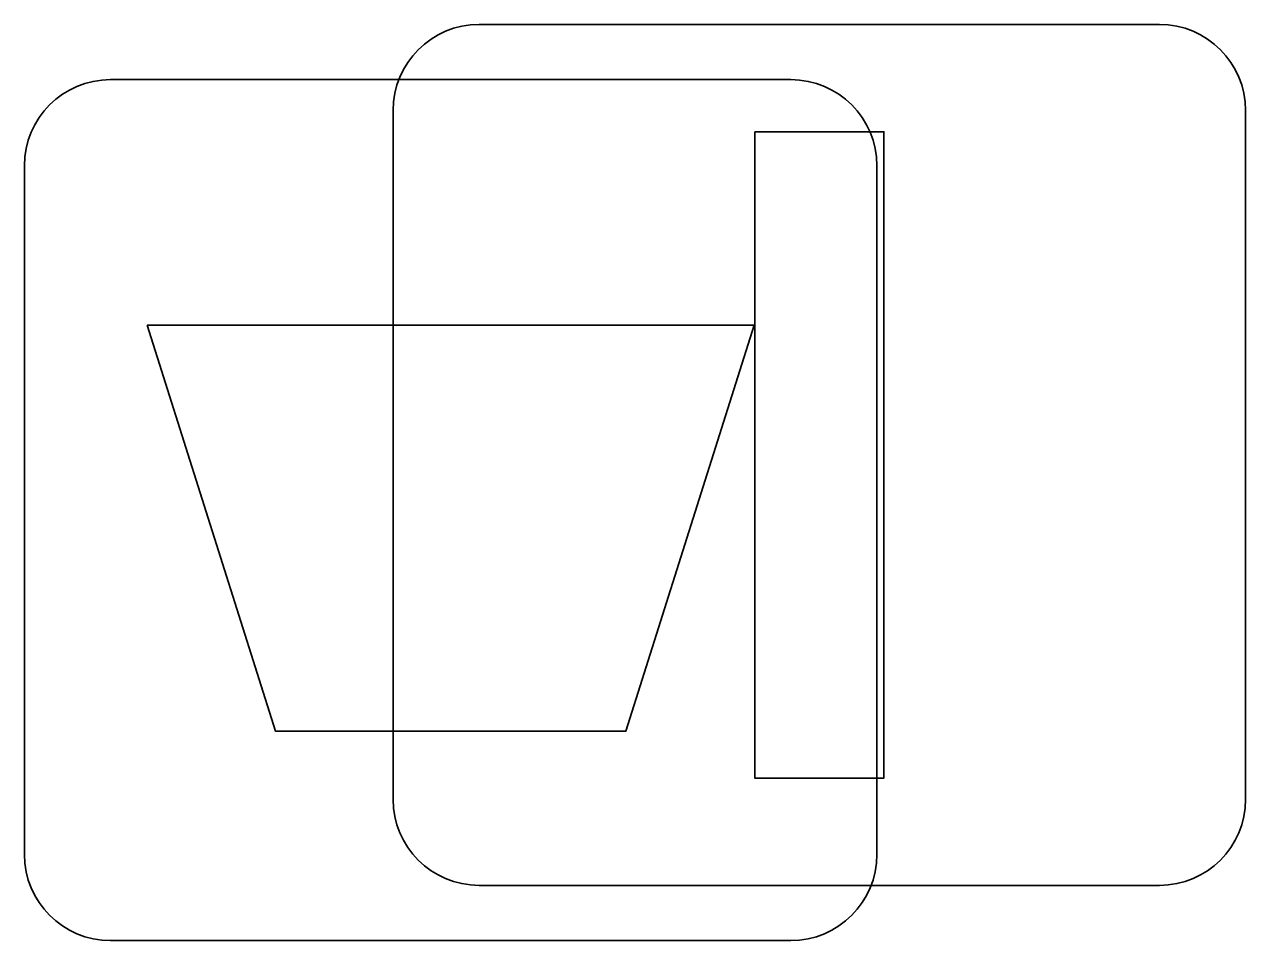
# Model space of a CAD drawing. Extents: x 162510 to 163918, y 388494 to 389774.
# Drawn here: x 162859.065 to 162860.483, y 388769.225 to 388770.289 of the extents above; entities that cross this region are included whole.
import ezdxf

# ---------------------------------------------------------------- set-up
doc = ezdxf.new("R2010")
doc.units = 0
doc.layers.add('IMGEO_Afvalbak', color=7, linetype='Continuous')
doc.layers.add('IMGEO_Lichtmast', color=7, linetype='Continuous')

msp = doc.modelspace()

# ---------------------------------------------------------------- linework, layer by layer
at = {"layer": 'IMGEO_Afvalbak'}
for p, q in [((162859.1651, 388770.2245), (162859.9549, 388770.2245)), ((162859.9549, 388770.2245), (162859.1651, 388770.2245)), ((162859.0651, 388769.3255), (162859.0651, 388770.1245)), ((162859.0651, 388770.1245), (162859.0651, 388769.3255)), ((162860.0549, 388770.1245), (162860.0549, 388769.3255)), ((162860.0549, 388769.3255), (162860.0549, 388770.1245)), ((162859.9549, 388769.2255), (162859.1651, 388769.2255)), ((162859.1651, 388769.2255), (162859.9549, 388769.2255))]:
    msp.add_line(p, q, dxfattribs=at)
msp.add_lwpolyline([(162859.2078, 388769.9394), (162859.9122, 388769.9394), (162859.7634, 388769.4685), (162859.3566, 388769.4685), (162859.2078, 388769.9394)], dxfattribs=at)
for centre, start, end in [((162859.1651, 388770.1245), 90, 180), ((162859.1651, 388770.1245), 90, 180), ((162859.9549, 388770.1245), 0, 90), ((162859.9549, 388770.1245), 360, 90), ((162859.1651, 388769.3255), 180, 270), ((162859.1651, 388769.3255), 180, 270), ((162859.9549, 388769.3255), 270, 0), ((162859.9549, 388769.3255), 270, 0)]:
    msp.add_arc(centre, 0.1, start, end, dxfattribs=at)
at = {"layer": 'IMGEO_Lichtmast'}
for p, q in [((162859.5931, 388770.2885), (162860.3829, 388770.2885)), ((162860.3829, 388770.2885), (162859.5931, 388770.2885)), ((162859.4931, 388769.3895), (162859.4931, 388770.1885)), ((162859.4931, 388770.1885), (162859.4931, 388769.3895)), ((162860.4829, 388770.1885), (162860.4829, 388769.3895)), ((162860.4829, 388769.3895), (162860.4829, 388770.1885)), ((162860.3829, 388769.2895), (162859.5931, 388769.2895)), ((162859.5931, 388769.2895), (162860.3829, 388769.2895))]:
    msp.add_line(p, q, dxfattribs=at)
msp.add_lwpolyline([(162859.913, 388770.164), (162860.063, 388770.164), (162860.063, 388769.414), (162859.913, 388769.414), (162859.913, 388770.164)], dxfattribs=at)
for centre, start, end in [((162859.5931, 388770.1885), 90, 180), ((162859.5931, 388770.1885), 90, 180), ((162860.3829, 388770.1885), 0, 90), ((162860.3829, 388770.1885), 360, 90), ((162859.5931, 388769.3895), 180, 270), ((162859.5931, 388769.3895), 180, 270), ((162860.3829, 388769.3895), 270, 0), ((162860.3829, 388769.3895), 270, 0)]:
    msp.add_arc(centre, 0.1, start, end, dxfattribs=at)

doc.saveas('drawing.dxf')
